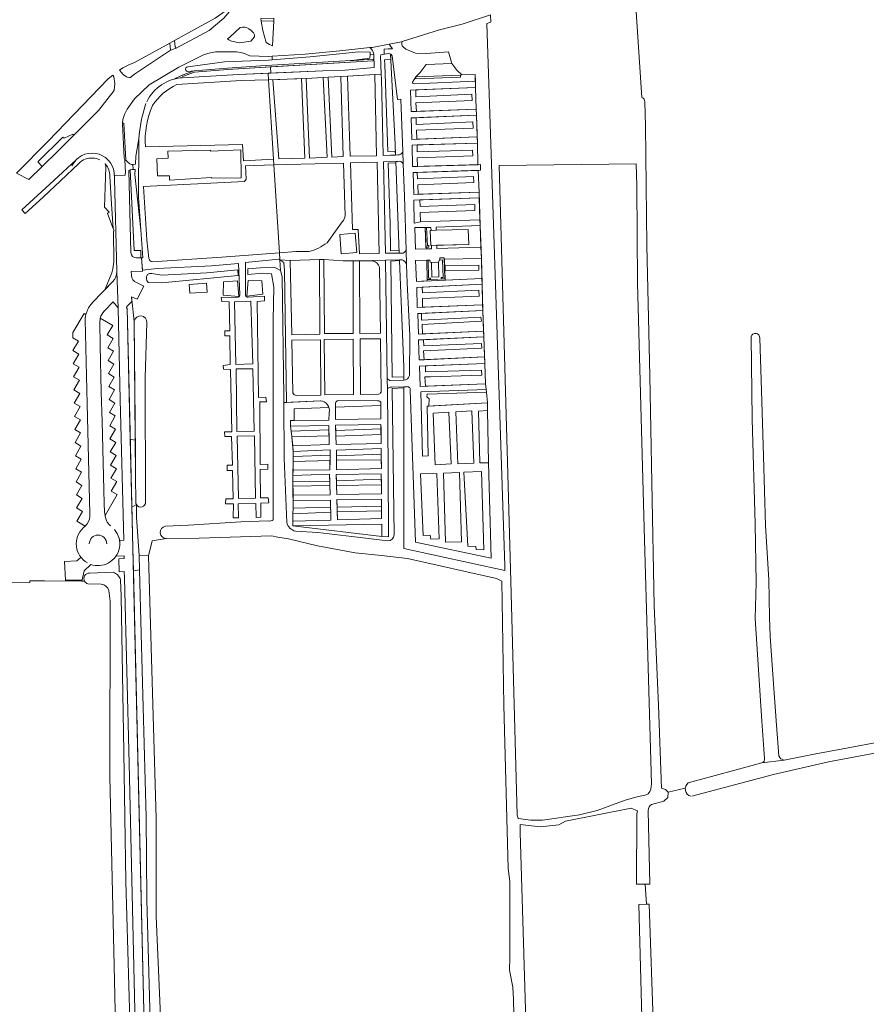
# Model space of a CAD drawing. Header units: metres. Extents: x 209813 to 223847, y 571801 to 587119.
# Tile 413 of 656: x 222151 to 222444, y 577250 to 577590. Entities that reach past the tile are written whole.
import ezdxf

# ---------------------------------------------------------------- set-up
doc = ezdxf.new("R2010")
doc.units = ezdxf.units.M
for name, color, linetype, lineweight in [('B-RO-GR-BEPLANTING_CULTUUR_BOSPLANTSOEN-GV', 8, 'Continuous', 0), ('B-RO-GR-BEPLANTING_CULTUUR_HEESTERS-GV', 8, 'Continuous', 0), ('B-RO-GR-GRAS-GV', 8, 'Continuous', 0), ('B-RO-GR-GROENVOORZIENING-GV', 8, 'Continuous', 0), ('B-RO-GR-HAAG-GV', 8, 'Continuous', 0), ('B-RO-OG-TERREIN_CULTUURSCHEIDING-GV', 8, 'Continuous', 0), ('B-RO-OG-WATER_GREPPEL-GV', 8, 'Continuous', 0), ('B-RO-OG-WEG-GV', 8, 'Continuous', 0), ('B-RO-VH-VERHARDING_GRASBETONSTEEN-GV', 8, 'Continuous', 0), ('B-RO-VH-VERHARDING_HALFVERHARDING-GV', 8, 'Continuous', 0), ('B-RO-VH-VERHARDING_STRAATBAKSTEEN-GV', 8, 'Continuous', 0), ('B-RO-VH-VERHARDING_TEGEL-GV', 8, 'Continuous', 0)]:
    doc.layers.add(name, color=color, linetype=linetype, lineweight=lineweight)

msp = doc.modelspace()

# ---------------------------------------------------------------- linework, layer by layer
at = {"layer": 'B-RO-GR-BEPLANTING_CULTUUR_BOSPLANTSOEN-GV', "flags": 128}
for points in [[(222190.961, 577486.085), (222190.07, 577493.479), (222190.08, 577492.876), (222188.365, 577491.099), (222188.317, 577490.584), (222188.499, 577490.574), (222189.568, 577445.377), (222191.32, 577445.085)], [(222192.731, 577400.26), (222192.603, 577405.251), (222191.786, 577418.433), (222191.7, 577422.824), (222190.138, 577421.984), (222190.485, 577407.763), (222190.653, 577399.921)]]:
    msp.add_lwpolyline(points, close=True, dxfattribs=at)
at = {"layer": 'B-RO-GR-BEPLANTING_CULTUUR_HEESTERS-GV', "flags": 128}
for points in [[(222283.95, 577463.105), (222284.051, 577407.711), (222318.813, 577400.081), (222318.864, 577401.654), (222312.656, 577588.798), (222314.009, 577589.166), (222313.932, 577591.689), (222304.087, 577588.513), (222296.27, 577586.559), (222283.451, 577582.541)], [(222283.645, 577544.605), (222282.963, 577562.616), (222281.764, 577562.571), (222279.984, 577577.605), (222279.391, 577578.23), (222280.947, 577547.131), (222281.093, 577543.387), (222281.915, 577543.408)], [(222283.795, 577580.672), (222284.649, 577579.946), (222287.981, 577578.486), (222291.688, 577578.395), (222299.411, 577578.985), (222300.593, 577574.921), (222302.241, 577572.643), (222303.975, 577571.024), (222308.592, 577571.133), (222308.751, 577566.624), (222308.911, 577559.203), (222309.032, 577557.135), (222309.45, 577547.521), (222309.559, 577540.051), (222310.408, 577540.076), (222310.401, 577538.128), (222309.631, 577538.101), (222309.996, 577530.558), (222310.345, 577519.033), (222310.828, 577507.701), (222311.014, 577498.8), (222311.28, 577489.779), (222311.633, 577480.658), (222311.998, 577471.523), (222312.162, 577464.434), (222312.498, 577461.599)], [(222281.945, 577541.154), (222281.18, 577541.132), (222282.408, 577509.576), (222283.817, 577509.582)], [(222284.778, 577510.548), (222284.208, 577529.176), (222283.811, 577540.405)], [(222283.364, 577507.252), (222282.487, 577507.225), (222282.51, 577506.972), (222283.937, 577470.28), (222283.945, 577465.742)], [(222278.305, 577462.24), (222278.608, 577435.676), (222278.664, 577411.658), (222276.381, 577411.776)], [(222280.644, 577412.416), (222280.018, 577462.885), (222283.95, 577463.105), (222283.949, 577463.459), (222279.797, 577463.329)], [(222284.897, 577463.489), (222283.949, 577463.459)], [(222312.86, 577457.884), (222312.892, 577455.263), (222313.195, 577437.228), (222314.127, 577404.279), (222288.066, 577409.904), (222286.22, 577462.343)], [(222255.267, 577458.57), (222242.595, 577458.081), (222242.643, 577438.663), (222243.583, 577416.667)], [(222245.113, 577448.163), (222244.901, 577449.905), (222244.867, 577451.817), (222246.122, 577451.823), (222246.107, 577455.88), (222258.117, 577456.358)], [(222260.377, 577457.819), (222260.383, 577456.431), (222276.106, 577456.953), (222276.111, 577457.684)], [(222245.829, 577439.399), (222245.849, 577441.148), (222245.356, 577446.171)], [(222245.745, 577421.567), (222245.8, 577424.196), (222245.655, 577432.83), (222245.81, 577437.639)], [(222245.672, 577429.154), (222258.471, 577429.451), (222258.404, 577430.905), (222245.664, 577430.832)], [(222245.661, 577415.439), (222245.705, 577419.662)], [(222246.586, 577413.643), (222254.276, 577413.186), (222266.078, 577411.812), (222278.429, 577410.281)]]:
    msp.add_lwpolyline(points, dxfattribs=at)
at = {"layer": 'B-RO-GR-BEPLANTING_CULTUUR_HEESTERS-GV'}
for points in [[(222283.451, 577582.541, 0.3479096), (222283.795, 577580.672)], [(222281.915, 577543.408, 0.3564021), (222283.645, 577544.605)], [(222283.817, 577509.582, 0.1603484), (222284.778, 577510.548)], [(222284.89, 577505.575, 0.3018958), (222283.364, 577507.252)], [(222261.291, 577458.728, 0.2210613), (222260.377, 577457.819)], [(222243.583, 577416.667, 0.2765894), (222246.586, 577413.643)], [(222278.429, 577410.281, 0.3829943), (222280.644, 577412.416)]]:
    msp.add_lwpolyline(points, format="xyb", dxfattribs=at)
at = {"layer": 'B-RO-GR-BEPLANTING_CULTUUR_HEESTERS-GV', "flags": 128}
for points in [[(222288.108, 577565.829), (222286.261, 577565.758), (222286.471, 577558.378), (222288.311, 577558.446), (222288.159, 577561.422), (222307.545, 577562.174), (222307.47, 577564.407), (222288.184, 577563.504)], [(222288.513, 577548.857), (222288.376, 577552.011), (222307.887, 577552.679), (222307.757, 577554.783), (222288.209, 577553.952), (222288.225, 577556.243), (222286.559, 577556.172), (222286.707, 577548.786)], [(222288.558, 577546.854), (222286.877, 577546.8), (222287.035, 577539.393), (222288.692, 577539.441), (222288.584, 577542.37), (222307.808, 577543.079), (222307.655, 577545.115), (222288.542, 577544.457)], [(222288.584, 577537.355), (222287.166, 577537.305), (222287.4, 577529.827), (222288.99, 577529.878), (222288.814, 577533.125), (222308.164, 577533.869), (222308.011, 577535.955), (222288.701, 577535.21)], [(222289.482, 577527.884), (222287.489, 577527.818), (222287.569, 577519.859), (222289.733, 577520.35), (222289.666, 577523.608), (222308.493, 577524.208), (222308.493, 577526.347), (222289.611, 577525.678)], [(222291.335, 577518.409), (222287.787, 577518.357), (222288.03, 577510.876), (222291.66, 577510.98)], [(222291.907, 577507.095), (222288.048, 577507.025), (222288.363, 577499.79), (222292.085, 577499.964)], [(222298.285, 577503.448), (222309.843, 577503.641), (222309.843, 577505.422), (222298.224, 577505.131)], [(222290.357, 577497.814), (222288.465, 577497.724), (222288.617, 577490.831), (222290.441, 577490.906), (222290.441, 577493.893), (222310.037, 577494.665), (222309.894, 577496.721), (222290.4, 577495.813)], [(222290.491, 577481.698), (222290.343, 577484.96), (222310.81, 577486.034), (222310.555, 577487.459), (222290.135, 577486.452), (222290.083, 577488.769), (222288.782, 577488.707), (222289.015, 577481.632)], [(222290.795, 577479.699), (222289.083, 577479.62), (222289.296, 577472.709), (222291.002, 577472.791), (222290.834, 577475.863), (222310.912, 577476.773), (222310.822, 577478.373), (222290.871, 577477.618)], [(222291.499, 577463.675), (222291.287, 577466.897), (222293.254, 577466.901), (222310.962, 577467.46), (222310.822, 577469.219), (222291.513, 577468.596), (222291.513, 577470.621), (222289.441, 577470.53), (222289.587, 577463.605)], [(222312.498, 577461.599), (222292.037, 577460.933), (222291.919, 577459.988), (222292.687, 577459.279), (222292.626, 577456.814), (222312.86, 577457.884)], [(222245.356, 577446.171), (222258.205, 577446.547), (222258.166, 577448.545), (222245.113, 577448.163)], [(222260.545, 577446.418), (222276.118, 577447.003), (222276.114, 577448.923), (222260.499, 577448.335)], [(222245.81, 577437.639), (222258.524, 577438.065), (222258.566, 577439.826), (222245.829, 577439.399)], [(222276.218, 577438.251), (222276.197, 577440.211), (222260.716, 577439.622), (222260.724, 577438.105)], [(222260.752, 577430.991), (222260.799, 577429.393), (222276.236, 577429.61), (222276.224, 577431.641)], [(222258.729, 577421.924), (222245.745, 577421.567), (222245.705, 577419.662), (222258.757, 577420.162)], [(222261.041, 577420.283), (222276.303, 577420.651), (222276.3, 577422.319), (222260.998, 577421.88)], [(222245.661, 577415.439), (222276.381, 577411.776), (222276.378, 577416.118)]]:
    msp.add_lwpolyline(points, close=True, dxfattribs=at)
at = {"layer": 'B-RO-GR-GRAS-GV', "flags": 128}
for points in [[(222374.62, 577621.875), (222364.968, 577622.025), (222364.675, 577618.416), (222365.652, 577614.507), (222362.767, 577613.786), (222366.187, 577563.215)], [(222367.204, 577561.793), (222367.45, 577553.545), (222367.841, 577512.231), (222368.838, 577467.254), (222369.625, 577430.426), (222370.366, 577387.951), (222371.848, 577353.461), (222372.952, 577325.009), (222374.275, 577324.555), (222375.209, 577323.591)], [(222369.433, 577326.45), (222366.885, 577414.746), (222365.676, 577461.156), (222364.636, 577499.212), (222364.362, 577532.715), (222364.203, 577540.395), (222316.881, 577539.81), (222320.894, 577396.44)], [(222227.446, 577495.321), (222226.989, 577506.003), (222217.645, 577505.221), (222198.864, 577504.228), (222193.784, 577503.706), (222193.818, 577503.321), (222189.835, 577503.188), (222189.974, 577501.828)], [(222238.944, 577417.595), (222238.943, 577486.39), (222239.116, 577497.86), (222238.371, 577502.373), (222235.338, 577502.663), (222230.151, 577502.169), (222230.116, 577504.083), (222234.579, 577504.519), (222239.462, 577504.581), (222241.399, 577503.575), (222241.178, 577507.267), (222240.813, 577507.525), (222229.375, 577506.287), (222229.314, 577495.006)], [(222191.72, 577499.377), (222194.237, 577498.121), (222191.912, 577493.623), (222190.053, 577494.51), (222190.07, 577493.479), (222190.961, 577486.085)], [(222230.3, 577494.35), (222235.869, 577494.665), (222235.906, 577493.077), (222233.358, 577492.917), (222233.81, 577459.794), (222236.367, 577459.842), (222236.596, 577458.222), (222234.24, 577458.253), (222234.357, 577436.64), (222237.001, 577436.706), (222237.077, 577434.982), (222234.387, 577434.894), (222234.54, 577425.106), (222237.205, 577425.157), (222237.369, 577423.414), (222234.663, 577423.31), (222234.67, 577418.485), (222232.99, 577418.376), (222232.867, 577423.224), (222226.867, 577423.129), (222226.973, 577418.235), (222225.1, 577418.225), (222225.164, 577423.024), (222222.485, 577423.068), (222222.548, 577424.757), (222225.09, 577424.845), (222224.846, 577434.581), (222223.049, 577434.615), (222223.018, 577436.421), (222224.863, 577436.428), (222224.572, 577446.253), (222222.201, 577446.259), (222222.148, 577447.938), (222224.596, 577447.922), (222224.23, 577469.421), (222221.774, 577469.53), (222221.667, 577470.799), (222224.109, 577471.136), (222223.991, 577481.002), (222222.177, 577481.054), (222222.189, 577482.79), (222223.897, 577482.758), (222223.734, 577492.746), (222221.13, 577492.913), (222220.982, 577494.287), (222226.809, 577494.327)], [(222195.276, 577485.576), (222194.765, 577466.495), (222194.863, 577423.713)], [(222191.7, 577422.824), (222191.786, 577418.433), (222192.603, 577405.251), (222195.839, 577405.137), (222197.167, 577410.343), (222202.071, 577411.101)], [(222201.72, 577415.328), (222209.652, 577415.751), (222227.788, 577416.921), (222237.123, 577417.165)], [(222323.016, 577199.346), (222321.843, 577252.147), (222321.662, 577256.354), (222320.504, 577262.283), (222320.569, 577266.567), (222320.584, 577292.766), (222320.057, 577297.33), (222318.492, 577353.629), (222317.808, 577396.354), (222316.005, 577397.33), (222285.3, 577404.167), (222276.313, 577405.306), (222267.15, 577406.141), (222254.159, 577408.564), (222244.169, 577411.056), (222240.521, 577411.625), (222238.304, 577412.01), (222213.356, 577411.235), (222202.071, 577411.101)], [(222195.839, 577405.137), (222198.518, 577314.505), (222198.567, 577280.779), (222201.253, 577217.163), (222202.882, 577161.114), (222205.461, 577048.308), (222205.708, 577022.498), (222203.618, 577022.314), (222203.737, 577016.694), (222206.748, 577017.417)], [(222173.816, 577396.356), (222159.977, 577396.474), (222154.916, 577396.519), (222154.905, 577395.933), (222140.588, 577395.758), (222093.955, 577396.092), (222028.852, 577396.317), (222029.262, 577365.733), (222030.401, 577320.602), (222030.949, 577271.972), (222031.568, 577257.704), (222027.81, 577257.335), (221948.256, 577252.394), (221939.494, 577251.722), (221939.958, 577237.627)], [(222179.53, 577395.362), (222174.98, 577395.458)], [(222320.894, 577396.44), (222323.154, 577315.671), (222323.435, 577314.5), (222327.793, 577314.001), (222331.861, 577313.939), (222344.607, 577315.754), (222350.761, 577317.343), (222360.414, 577320.858), (222364.01, 577321.889), (222367.601, 577322.648), (222368.349, 577323.043)], [(222188.013, 577013.938), (222188.885, 577025.357), (222189.066, 577050.245), (222187.492, 577094.916), (222187.085, 577125.23), (222186.029, 577175.787), (222184.932, 577222.406), (222183.905, 577268.842), (222182.537, 577329.059), (222182.618, 577389.469), (222182.187, 577393.185)], [(222415.236, 577334.693), (222425.589, 577336.692), (222449.07, 577341.115), (222457.244, 577342.269)], [(222456.761, 577338.943), (222450.842, 577337.9), (222430.505, 577334.047), (222411.548, 577329.746), (222383.372, 577322.229)], [(222382.152, 577326.813), (222407.589, 577333.684)], [(222375.209, 577323.591), (222375.128, 577321.803), (222373.672, 577320.55), (222369.511, 577319.353)], [(222375.209, 577323.591), (222381.111, 577325.026)], [(222367.271, 577291.866), (222364.269, 577291.836), (222364.413, 577316.172), (222364.602, 577317.222), (222362.459, 577318.095), (222339.837, 577313.65), (222337.456, 577312.3), (222331.027, 577311.665), (222324.2, 577312.459), (222324.121, 577309.76), (222327.455, 577199.217), (222330.418, 577060.575), (222329.042, 577059.623), (222327.572, 577059.775), (222327.944, 577055.212), (222329.972, 577055.672), (222331.463, 577055.649), (222355.329, 577061.266), (222373.98, 577066.92)], [(222368.318, 577317.324), (222368.877, 577291.882), (222367.271, 577291.866), (222367.721, 577284.986), (222368.634, 577285.044), (222370.202, 577241.573), (222371.484, 577188.126), (222371.707, 577181.315), (222374.713, 577072.757), (222373.256, 577071.241), (222373.98, 577066.92), (222384.5, 577068.831), (222411.5, 577076.066), (222424.866, 577079.701)], [(222373.256, 577071.241), (222371.482, 577071.423), (222370.767, 577072.931), (222365.052, 577284.929), (222367.721, 577284.986)]]:
    msp.add_lwpolyline(points, dxfattribs=at)
at = {"layer": 'B-RO-GR-GRAS-GV'}
for points in [[(222366.187, 577563.215, -0.2636478), (222367.204, 577561.793)], [(222189.974, 577501.828, 0.2701373), (222191.72, 577499.377)], [(222202.071, 577411.101, -0.9290455), (222201.72, 577415.328)], [(222237.123, 577417.165, 0.2085868), (222238.944, 577417.595)], [(222174.98, 577395.458, -0.2016436), (222173.816, 577396.356)], [(222182.187, 577393.185, 0.3148708), (222179.53, 577395.362)], [(222407.589, 577333.684, 0.338266), (222408.484, 577335.218)], [(222368.349, 577323.043, 0.1808897), (222369.433, 577326.45)], [(222369.511, 577319.353, 0.2937986), (222368.318, 577317.324)]]:
    msp.add_lwpolyline(points, format="xyb", dxfattribs=at)
at = {"layer": 'B-RO-GR-GRAS-GV', "flags": 128}
for points in [[(222195.165, 577501.364), (222195.519, 577502.157), (222196.235, 577502.47), (222197.068, 577502.481), (222200.451, 577501.996), (222216.056, 577502.737), (222226.702, 577503.75), (222226.769, 577501.846), (222200.438, 577499.338), (222195.774, 577499.409), (222195.335, 577500.072), (222195.188, 577500.664)], [(222235.044, 577499.938), (222235.31, 577495.393), (222229.847, 577494.676), (222230.282, 577500.127)], [(222215.938, 577499.133), (222216.151, 577496.141), (222210.142, 577495.744), (222209.928, 577498.736)]]:
    msp.add_lwpolyline(points, close=True, dxfattribs=at)
at = {"layer": 'B-RO-GR-GRAS-GV'}
msp.add_arc((222383.634, 577324.753), 2.538, 125.7315, 257.83101, dxfattribs=at)
at = {"layer": 'B-RO-GR-GROENVOORZIENING-GV', "flags": 128}
for points in [[(222238.004, 577573.829), (222273.388, 577575.9), (222273.38, 577576.4), (222234.478, 577574.124), (222223.088, 577573.382), (222211.641, 577572.453), (222207.44, 577570.971), (222207.606, 577570.499), (222211.746, 577571.96)], [(222207.44, 577570.971), (222204.639, 577569.566)], [(222207.643, 577570.056), (222226.983, 577571.164), (222238.071, 577571.644), (222238.004, 577573.829), (222223.124, 577572.883), (222211.746, 577571.96)], [(222181.034, 577540.26), (222181.111, 577539.169), (222180.725, 577525.417), (222182.3, 577523.73), (222181.74, 577523.2), (222183.688, 577518.02), (222183.148, 577526.455), (222182.56, 577536.123)], [(222292.108, 577512.14), (222291.827, 577518.416), (222291.335, 577518.409), (222291.631, 577511.635), (222292.638, 577511.635), (222292.638, 577512.14)]]:
    msp.add_lwpolyline(points, dxfattribs=at)
for points in [[(222303.507, 577570.96), (222288.101, 577570.378), (222288.101, 577569.627), (222303.535, 577570.211)], [(222292.407, 577507.104), (222291.907, 577507.095), (222292.073, 577500.433), (222293.223, 577500.433), (222293.223, 577500.945), (222292.564, 577500.945)], [(222296.427, 577507.492), (222296.437, 577507.161), (222297.384, 577507.19), (222297.565, 577501.188), (222296.907, 577501.188), (222296.907, 577500.741), (222298.186, 577500.794), (222297.959, 577507.958), (222296.414, 577507.911)], [(222292.626, 577456.814), (222292.687, 577459.279), (222291.919, 577459.988), (222292.037, 577460.933), (222312.498, 577461.599), (222312.406, 577462.542), (222289.827, 577461.757), (222290.401, 577439.495), (222292.416, 577439.628), (222292.048, 577456.783)]]:
    msp.add_lwpolyline(points, close=True, dxfattribs=at)
at = {"layer": 'B-RO-GR-GROENVOORZIENING-GV'}
msp.add_lwpolyline([(222182.56, 577536.123, 0.1778686), (222181.034, 577540.26)], format="xyb", dxfattribs=at)
at = {"layer": 'B-RO-GR-HAAG-GV', "flags": 128}
for points in [[(222207.44, 577570.971), (222207.606, 577570.499), (222211.746, 577571.96), (222223.124, 577572.883), (222234.508, 577573.625), (222273.388, 577575.9), (222273.38, 577576.4), (222234.478, 577574.124), (222223.088, 577573.382), (222211.641, 577572.453)], [(222288.101, 577570.378), (222288.101, 577569.627), (222303.535, 577570.211), (222303.507, 577570.96)], [(222291.907, 577507.095), (222292.073, 577500.433), (222293.223, 577500.433), (222293.223, 577500.945), (222292.564, 577500.945), (222292.407, 577507.104)], [(222297.565, 577501.188), (222296.907, 577501.188), (222296.907, 577500.741), (222298.186, 577500.794), (222297.959, 577507.958), (222296.414, 577507.911), (222296.437, 577507.161), (222297.384, 577507.19)], [(222312.406, 577462.542), (222289.827, 577461.757), (222290.401, 577439.495), (222292.416, 577439.628), (222292.048, 577456.783), (222292.626, 577456.814), (222292.687, 577459.279), (222291.919, 577459.988), (222292.037, 577460.933), (222312.498, 577461.599)]]:
    msp.add_lwpolyline(points, close=True, dxfattribs=at)
at = {"layer": 'B-RO-OG-TERREIN_CULTUURSCHEIDING-GV', "flags": 128}
for points in [[(222272.278, 577580.423), (222261.871, 577579.327), (222249.949, 577578.155), (222238.556, 577577.454), (222238.499, 577576.204), (222251.678, 577577.296), (222268.465, 577579.023), (222272.34, 577578.856), (222272.328, 577578.042), (222273.598, 577578.153)], [(222275.964, 577577.504), (222276.215, 577571.225)], [(222276.215, 577571.225), (222276.277, 577569.657), (222276.833, 577543.279), (222281.093, 577543.387), (222281.043, 577544.671), (222278.513, 577544.59), (222277.483, 577574.602), (222277.295, 577576.261), (222279.48, 577576.451), (222279.391, 577578.23), (222278.773, 577578.459), (222276.461, 577578.106)], [(222238.987, 577541.919), (222237.257, 577569.283), (222227.882, 577569.091), (222205.673, 577567.702)], [(222194.788, 577546.265), (222228.349, 577547.065), (222228.634, 577541.384), (222238.987, 577541.919)], [(222239.109, 577539.985), (222229.345, 577539.657), (222229.549, 577535.108), (222229.013, 577534.27), (222194.199, 577532.564), (222195.336, 577514.151), (222196.045, 577507.711)], [(222263.788, 577522.55), (222263.12, 577540.625), (222243.589, 577540.135), (222239.109, 577539.985), (222241.027, 577509.647)], [(222257.484, 577513.11), (222262.76, 577520.307)], [(222291.631, 577511.635), (222291.66, 577510.98), (222293.563, 577511.034), (222293.529, 577512.197), (222293.323, 577512.19), (222293.119, 577517.322), (222293.39, 577517.324), (222293.366, 577518.439), (222291.827, 577518.416), (222292.108, 577512.14), (222292.638, 577512.14), (222292.638, 577511.635)], [(222197.155, 577506.498), (222221.205, 577508.158), (222241.027, 577509.647)], [(222273.352, 577506.903), (222268.678, 577506.837), (222268.859, 577481.836), (222275.965, 577481.954), (222275.648, 577504.682)], [(222283.943, 577466.827), (222279.969, 577466.787), (222279.474, 577506.758), (222282.51, 577506.972), (222282.487, 577507.225), (222277.718, 577507.076), (222278.271, 577466.289)], [(222298.186, 577500.794), (222296.907, 577500.741), (222296.907, 577501.188), (222297.565, 577501.188), (222297.384, 577507.19), (222296.437, 577507.161), (222296.427, 577507.492), (222295.941, 577506.486), (222296.042, 577501.335), (222293.704, 577501.226), (222293.486, 577506.336), (222293.069, 577506.439), (222292.984, 577507.115), (222292.407, 577507.104), (222292.564, 577500.945), (222293.223, 577500.945), (222293.223, 577500.433), (222292.073, 577500.433)], [(222293.223, 577500.433), (222298.204, 577500.249)], [(222246.995, 577460.46), (222255.398, 577460.583), (222255.185, 577479.694), (222245.355, 577479.547), (222245.706, 577461.419)], [(222276.115, 577461.591), (222275.898, 577480.026), (222268.921, 577480.009), (222269.001, 577460.814), (222275.25, 577460.939)], [(222279.458, 577465.476), (222283.945, 577465.742), (222283.943, 577466.827)], [(222258.117, 577456.358), (222246.107, 577455.88), (222246.122, 577451.823), (222258.138, 577451.881), (222258.183, 577454.505)]]:
    msp.add_lwpolyline(points, dxfattribs=at)
at = {"layer": 'B-RO-OG-TERREIN_CULTUURSCHEIDING-GV'}
for points in [[(222273.598, 577578.153, 0.2006584), (222272.278, 577580.423)], [(222197.289, 577560.441, 0.1237812), (222194.788, 577546.265)], [(222262.76, 577520.307, 0.1623119), (222263.788, 577522.55)], [(222251.323, 577510.076, 0.092147), (222257.484, 577513.11)], [(222275.648, 577504.682, 0.2410853), (222273.352, 577506.903)], [(222275.25, 577460.939, 0.3421342), (222276.115, 577461.591)]]:
    msp.add_lwpolyline(points, format="xyb", dxfattribs=at)
at = {"layer": 'B-RO-OG-TERREIN_CULTUURSCHEIDING-GV', "flags": 128}
for points in [[(222273.992, 577571.147), (222264.584, 577570.541), (222265.433, 577542.993), (222274.57, 577543.133)], [(222308.738, 577568.825), (222308.592, 577571.133), (222303.975, 577571.024), (222303.507, 577570.96), (222303.535, 577570.211), (222288.101, 577569.627), (222288.101, 577570.378), (222286.933, 577568.477), (222286.928, 577568.201), (222287.652, 577567.958)], [(222238.838, 577569.342), (222240.816, 577542.056), (222249.817, 577542.345), (222248.628, 577569.769)], [(222256.167, 577570.123), (222250.313, 577569.824), (222251.391, 577542.348), (222257.492, 577542.621)], [(222262.264, 577570.46), (222257.911, 577570.283), (222259.156, 577542.643), (222263.108, 577542.833)], [(222308.751, 577566.624), (222288.108, 577565.829), (222288.184, 577563.504), (222307.47, 577564.407), (222307.545, 577562.174), (222288.159, 577561.422), (222288.311, 577558.446), (222308.911, 577559.203)], [(222288.225, 577556.243), (222288.209, 577553.952), (222307.757, 577554.783), (222307.887, 577552.679), (222288.376, 577552.011), (222288.513, 577548.857), (222309.36, 577549.682), (222309.032, 577557.135)], [(222288.558, 577546.854), (222288.542, 577544.457), (222307.655, 577545.115), (222307.808, 577543.079), (222288.584, 577542.37), (222288.692, 577539.441), (222309.559, 577540.051), (222309.45, 577547.521)], [(222281.198, 577540.66), (222281.18, 577541.132), (222276.935, 577541.007), (222277.671, 577509.554), (222282.408, 577509.576), (222282.374, 577510.44), (222279.43, 577510.294), (222279.313, 577519.682), (222278.643, 577540.597)], [(222288.584, 577537.355), (222288.701, 577535.21), (222308.011, 577535.955), (222308.164, 577533.869), (222288.814, 577533.125), (222288.99, 577529.878), (222309.996, 577530.558), (222309.631, 577538.101)], [(222289.482, 577527.884), (222289.611, 577525.678), (222308.493, 577526.347), (222308.493, 577524.208), (222289.666, 577523.608), (222289.733, 577520.35), (222310.198, 577521.009), (222310.03, 577528.57)], [(222310.345, 577519.033), (222295.115, 577518.485), (222295.189, 577517.475), (222306.177, 577517.702), (222306.373, 577512.506), (222295.352, 577512.257), (222295.41, 577511.12), (222310.595, 577511.612)], [(222242.595, 577458.081), (222243.465, 577458.08), (222242.812, 577503.468), (222242.551, 577506.295), (222241.178, 577507.267), (222241.399, 577503.575), (222241.963, 577501.37), (222242.59, 577460.245)], [(222254.856, 577507.396), (222244.767, 577507.064), (222245.355, 577481.419), (222254.951, 577481.63)], [(222256.411, 577507.383), (222256.661, 577481.806), (222266.481, 577481.794), (222266.458, 577506.894), (222263.094, 577506.862)], [(222310.941, 577500.844), (222310.828, 577507.701), (222297.972, 577507.431), (222298.204, 577500.249)], [(222309.843, 577505.422), (222309.843, 577503.641), (222298.285, 577503.448), (222298.224, 577505.131)], [(222221.754, 577499.668), (222221.593, 577495.073), (222227.044, 577494.636), (222226.639, 577500.04)], [(222311.158, 577491.76), (222311.014, 577498.8), (222290.357, 577497.814), (222290.4, 577495.813), (222309.894, 577496.721), (222310.037, 577494.665), (222290.441, 577493.893), (222290.441, 577490.906)], [(222290.083, 577488.769), (222290.135, 577486.452), (222310.555, 577487.459), (222310.81, 577486.034), (222290.343, 577484.96), (222290.491, 577481.698), (222311.521, 577482.642), (222311.28, 577489.779)], [(222256.768, 577460.663), (222266.608, 577460.844), (222266.524, 577479.925), (222256.546, 577479.755)], [(222311.633, 577480.658), (222290.795, 577479.699), (222290.871, 577477.618), (222310.822, 577478.373), (222310.912, 577476.773), (222290.834, 577475.863), (222291.002, 577472.791), (222311.811, 577473.787)], [(222291.513, 577470.621), (222291.513, 577468.596), (222310.822, 577469.219), (222310.962, 577467.46), (222293.254, 577466.901), (222291.287, 577466.897), (222291.499, 577463.675), (222312.162, 577464.434), (222311.998, 577471.523)], [(222260.383, 577456.431), (222260.4, 577452.118), (222276.072, 577452.425), (222276.106, 577456.953)], [(222313.195, 577437.228), (222312.892, 577455.263), (222309.725, 577455.08), (222310.22, 577437.171)], [(222300.282, 577436.89), (222299.568, 577454.721), (222294.132, 577454.362), (222294.847, 577436.531)], [(222258.166, 577448.545), (222258.135, 577450.144), (222244.901, 577449.905), (222245.113, 577448.163)], [(222276.114, 577448.923), (222276.11, 577450.423), (222260.455, 577450.172), (222260.499, 577448.335)], [(222191.7, 577422.824), (222191.605, 577423.024), (222191.538, 577423.237), (222191.425, 577433.082), (222191.32, 577445.085), (222189.568, 577445.377), (222190.138, 577421.984)], [(222226.931, 577424.916), (222232.779, 577425.073), (222232.43, 577446.563), (222226.446, 577446.441)], [(222245.356, 577446.171), (222245.731, 577443.098), (222258.265, 577443.493), (222258.205, 577446.547)], [(222276.118, 577447.003), (222260.545, 577446.418), (222260.615, 577443.507), (222276.126, 577443.881)], [(222245.829, 577439.399), (222258.566, 577439.826), (222258.609, 577441.652), (222245.849, 577441.148)], [(222260.716, 577439.622), (222276.197, 577440.211), (222276.177, 577442.135), (222260.707, 577441.594)], [(222258.524, 577438.065), (222245.81, 577437.639), (222245.777, 577434.712), (222258.448, 577434.83)], [(222260.724, 577438.105), (222260.739, 577434.846), (222276.25, 577435.209), (222276.218, 577438.251)], [(222245.655, 577432.83), (222245.664, 577430.832), (222258.404, 577430.905), (222258.294, 577433.284)], [(222276.224, 577431.641), (222276.213, 577433.451), (222260.688, 577433.193), (222260.752, 577430.991)], [(222289.776, 577433.388), (222290.697, 577412.146), (222293.031, 577412.212), (222293.259, 577410.916), (222296.143, 577410.987), (222295.427, 577433.553)], [(222304.745, 577433.981), (222306.123, 577408.467), (222308.829, 577408.371), (222308.928, 577407.274), (222311.565, 577407.249), (222310.82, 577434.221)], [(222245.687, 577426.08), (222258.622, 577426.199), (222258.471, 577429.451), (222245.672, 577429.154)], [(222260.799, 577429.393), (222260.889, 577426.317), (222276.255, 577426.566), (222276.236, 577429.61)], [(222260.998, 577421.88), (222276.3, 577422.319), (222276.295, 577424.714), (222260.927, 577424.519)], [(222245.745, 577421.567), (222258.729, 577421.924), (222258.689, 577424.374), (222245.8, 577424.196)], [(222245.705, 577419.662), (222245.651, 577417.097), (222258.801, 577417.435), (222258.757, 577420.162)], [(222261.041, 577420.283), (222261.115, 577417.551), (222276.308, 577418.023), (222276.303, 577420.651)]]:
    msp.add_lwpolyline(points, close=True, dxfattribs=at)
at = {"layer": 'B-RO-OG-WATER_GREPPEL-GV', "flags": 128}
msp.add_lwpolyline([(222196.235, 577502.47), (222195.519, 577502.157), (222195.165, 577501.364), (222195.188, 577500.664), (222195.335, 577500.072), (222195.774, 577499.409), (222200.438, 577499.338), (222226.769, 577501.846), (222226.702, 577503.75), (222216.056, 577502.737), (222200.451, 577501.996), (222197.068, 577502.481)], close=True, dxfattribs=at)
at = {"layer": 'B-RO-OG-WATER_GREPPEL-GV'}
for points in [[(222195.276, 577485.576, 0.9707689), (222190.961, 577486.085)], [(222406.842, 577480.253, 0.933346), (222403.841, 577480.67)], [(222191.7, 577422.824, 0.7924684), (222194.863, 577423.713)], [(222415.236, 577334.693, -0.2451003), (222413.397, 577336.113)]]:
    msp.add_lwpolyline(points, format="xyb", dxfattribs=at)
at = {"layer": 'B-RO-OG-WATER_GREPPEL-GV', "flags": 128}
for points in [[(222190.961, 577486.085), (222191.365, 577439.956)], [(222403.841, 577480.67), (222404.266, 577452.228), (222405.258, 577416.206), (222405.571, 577395.985), (222405.253, 577383.519), (222407.583, 577348.126), (222408.484, 577335.218)], [(222413.397, 577336.113), (222412.606, 577346.683), (222411.252, 577365.798), (222410.467, 577377.481), (222410.21, 577383.987), (222410.001, 577396.862), (222408.858, 577415.61), (222408.088, 577439.57), (222407.412, 577462.112), (222406.842, 577480.253)], [(222191.365, 577439.956), (222191.425, 577433.082), (222191.538, 577423.237), (222191.605, 577423.024), (222191.7, 577422.824)], [(222407.589, 577333.684), (222415.236, 577334.693)]]:
    msp.add_lwpolyline(points, dxfattribs=at)
at = {"layer": 'B-RO-OG-WEG-GV', "flags": 128}
for points in [[(222228.455, 577603.859), (222228.05, 577600.494), (222223.114, 577593.64), (222218.843, 577590.545), (222204.856, 577582.892), (222205.027, 577580.658), (222205.429, 577580.299), (222216.83, 577586.392), (222221.856, 577590.574), (222226.494, 577596.01), (222229.101, 577601.611), (222231.042, 577608.037), (222231.967, 577613.583), (222232.222, 577630.502), (222231.934, 577640.503), (222229.369, 577641.24), (222229.424, 577639.61), (222230.32, 577639.291), (222230.657, 577634.621), (222230.533, 577626.432), (222230.163, 577614.451), (222229.05, 577605.436)], [(222223.152, 577583.496), (222223.579, 577583.079), (222224.498, 577582.69), (222227.278, 577582.063), (222231.187, 577582.65), (222232.499, 577584.176), (222232.49, 577584.9), (222232.091, 577585.49), (222231.259, 577586.382), (222230.555, 577586.88), (222229.745, 577587.36), (222229.116, 577587.481), (222228.362, 577587.494), (222227.461, 577587.333), (222223.954, 577584.034)], [(222234.793, 577589.57), (222235.358, 577586.335), (222236.464, 577582.259), (222237.636, 577581.477), (222238.717, 577580.997), (222239.109, 577589.672)], [(222189.42, 577569.986), (222191.055, 577571.295), (222203.41, 577579.516), (222203.279, 577582.03), (222191.086, 577575.358), (222189.078, 577574.548), (222186.986, 577573.477), (222185.858, 577572.617), (222187.142, 577571.126), (222188.303, 577570.413)], [(222238.071, 577571.644), (222256.095, 577572.424), (222263.717, 577572.674), (222273.775, 577573.583), (222273.598, 577578.153), (222272.328, 577578.042), (222272.31, 577576.822), (222265.173, 577575.92), (222273.38, 577576.4), (222273.388, 577575.9), (222238.004, 577573.829)], [(222159.171, 577539.379), (222157.662, 577541.05), (222166.313, 577549.565), (222166.734, 577549.179), (222169.719, 577550.607), (222170.065, 577550.193), (222178.58, 577558.764), (222183.972, 577565.625), (222184.225, 577568.035), (222183.854, 577570.4), (222183.618, 577570.911), (222181.934, 577569.627), (222161.286, 577548.16), (222150.342, 577537.152), (222154.593, 577534.897)]]:
    msp.add_lwpolyline(points, close=True, dxfattribs=at)
for points in [[(222209.504, 577573.809), (222222.117, 577575.518), (222237.286, 577576.103), (222238.499, 577576.204), (222238.556, 577577.454), (222237.245, 577577.373), (222230.796, 577577.568), (222228.646, 577578.545), (222226.345, 577578.953), (222218.972, 577578.956), (222217.286, 577578.693), (222215.132, 577578.119), (222206.386, 577573.667), (222196.11, 577567.587), (222191.037, 577562.738), (222188.541, 577559.249), (222187.592, 577557.312), (222187.026, 577555.638), (222186.893, 577554.369), (222187.377, 577554.371), (222188.076, 577541.664), (222188.356, 577541.264), (222188.719, 577540.914), (222189.472, 577540.295), (222189.976, 577540.155), (222190.41, 577540.14), (222191.332, 577540.216), (222191.505, 577543.045), (222192.506, 577548.956)], [(222204.639, 577569.566), (222207.44, 577570.971), (222211.641, 577572.453), (222209.436, 577572.218)], [(222190.871, 577510.42), (222189.523, 577538.247), (222189.104, 577538.037), (222189.775, 577509.742)], [(222190.871, 577510.42), (222193.219, 577510.422), (222193.241, 577507.912), (222193.862, 577507.896), (222193.205, 577517.581), (222191.116, 577536.694), (222191.222, 577538.419), (222190.072, 577538.369), (222189.523, 577538.247)], [(222191.749, 577507.872), (222193.241, 577507.912)], [(222185.422, 577490.581), (222185.285, 577490.813), (222183.645, 577492.697), (222180.577, 577489.52)], [(222185.542, 577411.82), (222185.765, 577411.099), (222185.905, 577410.47), (222187.317, 577410.529), (222186.137, 577459.099), (222185.422, 577490.581)], [(222179.222, 577487.111), (222183.529, 577484.619), (222181.609, 577481.34), (222183.682, 577480.16), (222181.795, 577476.925), (222183.83, 577475.717), (222181.917, 577472.481), (222183.934, 577471.267), (222182.029, 577467.993), (222184.054, 577466.802), (222182.152, 577463.568), (222184.197, 577462.389), (222182.243, 577459.03), (222184.283, 577457.832), (222182.359, 577454.549), (222184.406, 577453.39), (222182.479, 577450.017), (222184.505, 577448.822), (222182.561, 577445.502), (222184.597, 577444.287), (222182.669, 577440.979), (222184.705, 577439.774), (222182.766, 577436.457), (222184.846, 577435.203), (222182.869, 577431.931), (222184.894, 577430.761), (222182.998, 577427.442), (222185.064, 577426.26), (222180.869, 577418.996), (222180.984, 577418.412)], [(222197.391, 576988.839), (222197.082, 577000.76), (222195.178, 577081.559), (222193.53, 577148.993), (222191.391, 577238.41), (222189.155, 577333.479), (222187.587, 577397.476), (222187.524, 577399.698), (222185.761, 577399.669), (222185.666, 577404.105), (222187.439, 577404.203), (222187.424, 577405.099), (222184.666, 577405.044)], [(222175.965, 577402.186), (222173.644, 577399.919), (222172.91, 577396.375), (222173.816, 577396.356)], [(222175.518, 577399.208), (222183.679, 577399.474)], [(222202.266, 577016.341), (222203.737, 577016.694), (222203.618, 577022.314), (222202.524, 577022.217), (222202.088, 577044.568), (222200.463, 577116.357), (222198.501, 577179.594), (222196.851, 577232.174), (222195.26, 577286.595), (222195.072, 577314.988), (222193.294, 577378.225), (222192.731, 577400.26), (222190.653, 577399.921), (222194.48, 577238.439), (222196.614, 577149.186), (222200.21, 577000.695), (222200.513, 576989.779)], [(222172.989, 577396.758), (222167.207, 577396.704), (222167.218, 577396.495), (222172.91, 577396.375)], [(222186.267, 577396.868), (222186.415, 577391.179), (222187.356, 577337.399), (222188.062, 577292.864), (222189.734, 577233.037), (222191.078, 577157.59), (222191.967, 577094.567), (222193.061, 577035.538), (222193.366, 577010.257)]]:
    msp.add_lwpolyline(points, dxfattribs=at)
at = {"layer": 'B-RO-OG-WEG-GV'}
for points in [[(222209.436, 577572.218, -1.0296231), (222209.504, 577573.809)], [(222181.954, 577402.63, -0.2087447), (222175.965, 577402.186)], [(222173.816, 577396.356, -0.5838082), (222175.518, 577399.208)], [(222183.679, 577399.474, -0.214477), (222186.267, 577396.868)]]:
    msp.add_lwpolyline(points, format="xyb", dxfattribs=at)
at = {"layer": 'B-RO-VH-VERHARDING_GRASBETONSTEEN-GV', "flags": 128}
for points in [[(222175.627, 577418.727), (222175.646, 577419.738), (222174.684, 577457.539), (222174.037, 577486.578), (222174.005, 577487.12), (222174.098, 577487.741), (222174.264, 577488.402), (222173.691, 577488.755), (222169.733, 577482.123), (222169.805, 577480.305), (222171.695, 577479.183), (222169.791, 577475.917), (222171.828, 577474.747), (222169.871, 577471.411), (222171.935, 577470.21), (222170.022, 577466.899), (222172.041, 577465.706), (222170.111, 577462.391), (222172.15, 577461.171), (222170.231, 577457.843), (222172.264, 577456.659), (222170.296, 577453.257), (222172.354, 577452.07), (222170.435, 577448.77), (222172.455, 577447.545), (222170.556, 577444.218), (222172.573, 577443.02), (222170.653, 577439.687), (222172.682, 577438.486), (222170.742, 577435.15), (222172.793, 577433.967), (222170.863, 577430.66), (222172.897, 577429.449), (222170.981, 577426.148), (222173.01, 577424.945), (222171.075, 577421.65), (222173.12, 577420.444), (222171.157, 577417.125), (222174.052, 577415.429)], [(222179.157, 577486.745), (222179.041, 577485.716), (222179.195, 577477.667), (222179.572, 577461.64), (222179.838, 577451.464), (222180.543, 577423.209), (222180.66, 577420.33), (222180.869, 577418.996), (222185.064, 577426.26), (222182.998, 577427.442), (222184.894, 577430.761), (222182.869, 577431.931), (222184.846, 577435.203), (222182.766, 577436.457), (222184.705, 577439.774), (222182.669, 577440.979), (222184.597, 577444.287), (222182.561, 577445.502), (222184.505, 577448.822), (222182.479, 577450.017), (222184.406, 577453.39), (222182.359, 577454.549), (222184.283, 577457.832), (222182.243, 577459.03), (222184.197, 577462.389), (222182.152, 577463.568), (222184.054, 577466.802), (222182.029, 577467.993), (222183.934, 577471.267), (222181.917, 577472.481), (222183.83, 577475.717), (222181.795, 577476.925), (222183.682, 577480.16), (222181.609, 577481.34), (222183.529, 577484.619), (222179.222, 577487.111)], [(222172.577, 577404.601), (222171.092, 577403.418), (222166.866, 577403.243), (222167.207, 577396.704), (222172.989, 577396.758), (222173.644, 577399.919), (222175.965, 577402.186)]]:
    msp.add_lwpolyline(points, dxfattribs=at)
at = {"layer": 'B-RO-VH-VERHARDING_GRASBETONSTEEN-GV'}
for points in [[(222179.222, 577487.111, 0.0194818), (222179.157, 577486.745)], [(222174.052, 577415.429, 0.188701), (222175.627, 577418.727)]]:
    msp.add_lwpolyline(points, format="xyb", dxfattribs=at)
at = {"layer": 'B-RO-VH-VERHARDING_HALFVERHARDING-GV', "flags": 128}
for points in [[(222277.21, 577579.867), (222278.568, 577580.01), (222279.301, 577580.026), (222280.08, 577579.969), (222278.975, 577581.646), (222273.012, 577580.5), (222272.278, 577580.423)], [(222283.451, 577582.541), (222283.175, 577582.454), (222278.975, 577581.646)], [(222273.598, 577578.153), (222273.775, 577573.583), (222263.717, 577572.674), (222256.095, 577572.424), (222237.157, 577571.604)], [(222257.911, 577570.283), (222264.584, 577570.541), (222276.215, 577571.225), (222275.964, 577577.504)], [(222276.461, 577578.106), (222277.185, 577578.216)], [(222277.21, 577579.867), (222277.185, 577578.216), (222278.773, 577578.459), (222279.511, 577578.185), (222279.984, 577577.605), (222281.764, 577562.571), (222282.963, 577562.616), (222283.645, 577544.605)], [(222295.189, 577517.475), (222295.115, 577518.485), (222310.345, 577519.033), (222310.198, 577521.009), (222289.733, 577520.35), (222287.569, 577519.859), (222287.489, 577527.818), (222310.03, 577528.57), (222309.996, 577530.558), (222287.4, 577529.827), (222287.166, 577537.305), (222310.401, 577538.128), (222310.408, 577540.076), (222287.035, 577539.393), (222286.877, 577546.8), (222309.45, 577547.521), (222309.36, 577549.682), (222286.707, 577548.786), (222286.559, 577556.172), (222309.113, 577557.138), (222308.911, 577559.203), (222286.471, 577558.378), (222286.261, 577565.758), (222308.751, 577566.624), (222308.738, 577568.825), (222287.652, 577567.958), (222286.928, 577568.201), (222286.933, 577568.477), (222288.101, 577570.378), (222289.626, 577571.885), (222291.695, 577574.582), (222300.593, 577574.921), (222299.411, 577578.985), (222291.688, 577578.395), (222287.981, 577578.486), (222284.649, 577579.946), (222283.795, 577580.672)], [(222205.673, 577567.702), (222227.882, 577569.091), (222237.257, 577569.283), (222237.157, 577571.604), (222226.983, 577571.164), (222207.643, 577570.056)], [(222273.992, 577571.147), (222274.57, 577543.133), (222265.433, 577542.993), (222264.584, 577570.541)], [(222281.915, 577543.408), (222276.833, 577543.279), (222276.277, 577569.657), (222276.215, 577571.225)], [(222237.257, 577569.283), (222250.313, 577569.824), (222256.167, 577570.123)], [(222237.257, 577569.283), (222238.987, 577541.919)], [(222248.628, 577569.769), (222249.817, 577542.345), (222240.816, 577542.056), (222238.838, 577569.342)], [(222262.264, 577570.46), (222263.108, 577542.833), (222259.156, 577542.643), (222257.911, 577570.283), (222256.167, 577570.123), (222257.492, 577542.621), (222251.391, 577542.348), (222250.313, 577569.824)], [(222192.506, 577548.956), (222192.44, 577528.846), (222193.862, 577507.896), (222193.409, 577507.916), (222193.784, 577503.706), (222198.864, 577504.228), (222217.645, 577505.221), (222226.989, 577506.003), (222227.446, 577495.321)], [(222196.045, 577507.711), (222195.336, 577514.151), (222194.199, 577532.564), (222229.013, 577534.27), (222229.549, 577535.108), (222229.345, 577539.657), (222239.109, 577539.985), (222238.987, 577541.919), (222228.634, 577541.384), (222228.349, 577547.065), (222194.788, 577546.265)], [(222283.811, 577540.405), (222283.645, 577544.605)], [(222239.109, 577539.985), (222243.589, 577540.135), (222263.12, 577540.625), (222263.788, 577522.55)], [(222283.817, 577509.582), (222277.671, 577509.554), (222276.935, 577541.007), (222281.945, 577541.154)], [(222293.529, 577512.197), (222293.563, 577511.034), (222288.03, 577510.876), (222287.787, 577518.357), (222293.366, 577518.439), (222293.39, 577517.324)], [(222229.314, 577495.006), (222229.375, 577506.287), (222240.813, 577507.525), (222241.178, 577507.267), (222241.027, 577509.647), (222221.205, 577508.158), (222197.155, 577506.498)], [(222251.323, 577510.076), (222246.752, 577510.065), (222241.027, 577509.647)], [(222284.89, 577505.575), (222284.778, 577510.548)], [(222286.22, 577462.343), (222288.066, 577409.904), (222314.127, 577404.279), (222313.195, 577437.228), (222310.22, 577437.171), (222309.725, 577455.08), (222312.892, 577455.263), (222312.86, 577457.884), (222292.048, 577456.783), (222292.416, 577439.628), (222290.401, 577439.495), (222289.827, 577461.757), (222312.406, 577462.542), (222312.162, 577464.434), (222289.587, 577463.605), (222289.441, 577470.53), (222311.998, 577471.523), (222311.811, 577473.787), (222289.296, 577472.709), (222289.083, 577479.62), (222311.633, 577480.658), (222311.521, 577482.642), (222289.015, 577481.632), (222288.782, 577488.707), (222311.28, 577489.779), (222311.158, 577491.76), (222288.617, 577490.831), (222288.465, 577497.724), (222311.014, 577498.8), (222310.941, 577500.844), (222288.363, 577499.79), (222288.048, 577507.025), (222292.984, 577507.115), (222293.069, 577506.439), (222293.486, 577506.336), (222295.941, 577506.486), (222296.427, 577507.492), (222296.414, 577507.911), (222297.959, 577507.958), (222297.972, 577507.431), (222310.828, 577507.701), (222310.595, 577511.612), (222295.41, 577511.12), (222295.352, 577512.257)], [(222241.178, 577507.267), (222244.767, 577507.064), (222254.856, 577507.396)], [(222241.178, 577507.267), (222242.551, 577506.295), (222242.812, 577503.468), (222243.465, 577458.08), (222255.267, 577458.57)], [(222266.458, 577506.894), (222266.481, 577481.794), (222256.661, 577481.806), (222256.411, 577507.383), (222254.856, 577507.396), (222254.951, 577481.63), (222245.355, 577481.419), (222244.767, 577507.064)], [(222256.411, 577507.383), (222263.094, 577506.862), (222268.678, 577506.837), (222277.718, 577507.076), (222283.364, 577507.252)], [(222275.648, 577504.682), (222275.965, 577481.954), (222268.859, 577481.836), (222268.678, 577506.837)], [(222278.271, 577466.289), (222277.718, 577507.076)], [(222284.89, 577505.575), (222285.149, 577499.179), (222286.045, 577481.114), (222285.923, 577467.334)], [(222278.271, 577466.289), (222278.305, 577462.24)], [(222283.945, 577465.742), (222279.458, 577465.476)], [(222258.183, 577454.505), (222258.138, 577451.881), (222244.867, 577451.817), (222244.901, 577449.905), (222258.135, 577450.144), (222258.265, 577443.493), (222245.731, 577443.098), (222245.849, 577441.148), (222258.609, 577441.652), (222258.448, 577434.83), (222245.777, 577434.712), (222245.655, 577432.83), (222258.294, 577433.284), (222258.622, 577426.199), (222245.687, 577426.08), (222245.8, 577424.196), (222258.689, 577424.374), (222258.801, 577417.435), (222245.651, 577417.097), (222245.661, 577415.439), (222276.378, 577416.118), (222276.381, 577411.776), (222278.664, 577411.658), (222278.608, 577435.676), (222278.305, 577462.24)], [(222279.797, 577463.329), (222284.897, 577463.489)], [(222261.291, 577458.728), (222274.878, 577458.616)], [(222260.383, 577456.431), (222260.377, 577457.819)], [(222276.111, 577457.684), (222276.072, 577452.425), (222260.4, 577452.118), (222260.383, 577456.431)]]:
    msp.add_lwpolyline(points, dxfattribs=at)
at = {"layer": 'B-RO-VH-VERHARDING_HALFVERHARDING-GV'}
for points in [[(222275.964, 577577.504, -0.3815138), (222276.461, 577578.106)], [(222207.643, 577570.056, 0.2746627), (222195.307, 577561.741)], [(222197.289, 577560.441, -0.149873), (222205.673, 577567.702)], [(222195.007, 577561.119, 0.0627006), (222192.506, 577548.956)], [(222281.945, 577541.154, -0.3477094), (222283.811, 577540.405)], [(222197.155, 577506.498, -0.3146905), (222196.045, 577507.711)], [(222227.446, 577495.321, -0.3094295), (222226.809, 577494.327)], [(222230.3, 577494.35, -0.4810301), (222229.314, 577495.006)], [(222279.458, 577465.476, -0.1409337), (222278.271, 577466.289)], [(222285.923, 577467.334, -0.3390307), (222283.945, 577465.742)], [(222278.305, 577462.24, -0.4474218), (222279.797, 577463.329)], [(222284.897, 577463.489, -0.5155859), (222286.22, 577462.343)], [(222246.995, 577460.46, -0.3576497), (222245.706, 577461.419)], [(222274.878, 577458.616, -0.5223865), (222276.111, 577457.684)]]:
    msp.add_lwpolyline(points, format="xyb", dxfattribs=at)
at = {"layer": 'B-RO-VH-VERHARDING_HALFVERHARDING-GV', "flags": 128}
for points in [[(222217.572, 577535.61), (222203.086, 577534.691), (222203.109, 577536.201), (222198.986, 577536.264), (222198.712, 577542.099), (222202.662, 577542.285), (222202.546, 577544.74), (222217.223, 577545.009), (222217.228, 577544.709), (222227.721, 577545.201), (222227.874, 577535.573), (222217.575, 577535.41)], [(222268.261, 577517.657), (222266.324, 577517.65), (222265.535, 577540.718), (222274.736, 577540.935), (222275.535, 577509.421), (222268.696, 577509.343)], [(222261.87, 577516.009), (222267.195, 577516.43), (222267.724, 577509.739), (222262.399, 577509.318)], [(222295.189, 577517.475), (222293.39, 577517.324), (222293.119, 577517.322), (222293.323, 577512.19), (222306.373, 577512.506), (222306.177, 577517.702)], [(222225.963, 577471.127), (222225.593, 577492.751), (222231.193, 577492.938), (222231.903, 577471.37)], [(222232.306, 577448.112), (222226.395, 577447.974), (222226.184, 577469.658), (222231.866, 577469.688)], [(222302.599, 577436.845), (222301.906, 577454.815), (222307.493, 577455.161), (222308.164, 577437.079)], [(222260.545, 577446.418), (222260.455, 577450.172), (222276.11, 577450.423), (222276.126, 577443.881), (222260.615, 577443.507)], [(222276.197, 577440.211), (222276.25, 577435.209), (222260.739, 577434.846), (222260.707, 577441.594), (222276.177, 577442.135)], [(222276.236, 577429.61), (222276.255, 577426.566), (222260.889, 577426.317), (222260.688, 577433.193), (222276.213, 577433.451)], [(222298.412, 577409.802), (222297.711, 577433.662), (222303.178, 577433.831), (222303.879, 577409.971)], [(222276.3, 577422.319), (222276.308, 577418.023), (222261.115, 577417.551), (222260.927, 577424.519), (222276.295, 577424.714)]]:
    msp.add_lwpolyline(points, close=True, dxfattribs=at)
at = {"layer": 'B-RO-VH-VERHARDING_HALFVERHARDING-GV'}
msp.add_arc((222254.989, 577455.319), 3.296, 345.7028, 86.90708, dxfattribs=at)
at = {"layer": 'B-RO-VH-VERHARDING_STRAATBAKSTEEN-GV', "flags": 128}
for points in [[(222189.775, 577509.742), (222189.104, 577538.037), (222189.555, 577538.263), (222190.072, 577538.369), (222190.532, 577538.374), (222190.448, 577540.139), (222189.976, 577540.155), (222189.472, 577540.295), (222188.719, 577540.914), (222188.356, 577541.264), (222188.076, 577541.664), (222187.377, 577554.371), (222186.893, 577554.369), (222186.865, 577554.1), (222187.524, 577542.378), (222187.59, 577541.945), (222187.72, 577541.686), (222187.934, 577537.283), (222187.8, 577536.888), (222187.825, 577536.488), (222184.129, 577536.321), (222184.189, 577535.204), (222184.934, 577503.247)], [(222189.974, 577501.828), (222189.835, 577503.188), (222193.818, 577503.321), (222193.409, 577507.916), (222191.749, 577507.872)], [(222185.422, 577490.581), (222184.934, 577503.247)], [(222183.472, 577499.687), (222176.594, 577492.561)], [(222200.513, 576989.779), (222200.21, 577000.695), (222196.614, 577149.186), (222194.48, 577238.439), (222190.699, 577397.782), (222190.485, 577407.763), (222189.508, 577447.857), (222188.499, 577490.574), (222188.317, 577490.584), (222188.365, 577491.099), (222190.08, 577492.876), (222190.053, 577494.51), (222191.912, 577493.623), (222194.237, 577498.121), (222191.72, 577499.377)], [(222174.589, 577489.33), (222174.257, 577488.383), (222174.098, 577487.741), (222174.005, 577487.12), (222174.037, 577486.578), (222174.684, 577457.539), (222175.646, 577419.738), (222175.627, 577418.727)], [(222185.422, 577490.581), (222186.137, 577459.099), (222187.317, 577410.529), (222185.905, 577410.47)], [(222180.984, 577418.412), (222180.66, 577420.33), (222180.543, 577423.209), (222179.838, 577451.464), (222179.572, 577461.64), (222179.195, 577477.667), (222179.041, 577485.716), (222179.157, 577486.745)], [(222174.052, 577415.429), (222173.325, 577414.766)], [(222185.966, 577408.817), (222185.979, 577409.578), (222185.927, 577410.372), (222185.765, 577411.099), (222185.542, 577411.82)], [(222184.666, 577405.044), (222187.424, 577405.099), (222187.439, 577404.203), (222185.666, 577404.105), (222185.761, 577399.669), (222187.524, 577399.698), (222187.587, 577397.476), (222189.155, 577333.479), (222191.391, 577238.41), (222193.53, 577148.993), (222195.178, 577081.559), (222197.082, 577000.76), (222197.511, 576983.877), (222197.167, 576983.872), (222196.641, 576983.451), (222196.731, 576978.889), (222197.639, 576978.892), (222198.501, 576943.641), (222199.393, 576906.108), (222200.649, 576854.582), (222202.586, 576773.874)]]:
    msp.add_lwpolyline(points, dxfattribs=at)
at = {"layer": 'B-RO-VH-VERHARDING_STRAATBAKSTEEN-GV'}
for points in [[(222191.749, 577507.872, -0.4089882), (222189.775, 577509.742)], [(222176.594, 577492.561, 0.1017729), (222174.589, 577489.33)], [(222179.222, 577487.111, -0.1494125), (222180.577, 577489.52)], [(222182.807, 577415.498, -0.168625), (222180.984, 577418.412)], [(222173.325, 577414.766, 0.5067506), (222174.782, 577402.721)], [(222175.451, 577409.299, -1), (222181.471, 577409.299)], [(222181.954, 577402.63, 0.4841467), (222184.129, 577414.253)]]:
    msp.add_lwpolyline(points, format="xyb", dxfattribs=at)
at = {"layer": 'B-RO-VH-VERHARDING_TEGEL-GV', "flags": 128}
for points in [[(222239.109, 577589.672), (222239.15, 577590.573), (222234.643, 577590.467), (222234.793, 577589.57)], [(222203.41, 577579.516), (222205.429, 577580.299), (222205.027, 577580.658), (222204.856, 577582.892), (222203.279, 577582.03)], [(222170.065, 577550.193), (222169.719, 577550.607), (222166.734, 577549.179), (222166.313, 577549.565), (222157.662, 577541.05), (222159.171, 577539.379), (222164.613, 577544.737)], [(222295.941, 577506.486), (222293.486, 577506.336), (222293.704, 577501.226), (222296.042, 577501.335)]]:
    msp.add_lwpolyline(points, close=True, dxfattribs=at)
at = {"layer": 'B-RO-VH-VERHARDING_TEGEL-GV'}
for points in [[(222184.061, 577537.23, 0.7545458), (222169.439, 577539.644)], [(222171.806, 577540.427, -0.1191187), (222174.048, 577541.983)], [(222174.048, 577541.983, -0.0950766), (222176.53, 577542.363)], [(222176.53, 577542.363, -0.1068342), (222179.095, 577541.737)], [(222180.882, 577540.432, -0.0072906), (222181.034, 577540.26)], [(222183.472, 577499.687, 0.2139528), (222184.934, 577503.247)]]:
    msp.add_lwpolyline(points, format="xyb", dxfattribs=at)
at = {"layer": 'B-RO-VH-VERHARDING_TEGEL-GV', "flags": 128}
for points in [[(222170.86, 577541.787), (222163.234, 577534.589), (222152.14, 577524.493), (222153.29, 577523.18)], [(222153.29, 577523.18), (222159.48, 577528.85), (222165.531, 577534.479), (222171.806, 577540.427)], [(222184.934, 577503.247), (222184.189, 577535.204), (222184.061, 577537.23)], [(222182.56, 577536.123), (222183.148, 577526.455), (222183.688, 577518.02), (222183.97, 577517.27), (222183.756, 577517.072), (222183.907, 577506.589), (222183.62, 577504.136), (222183.272, 577502.704), (222180.799, 577496.917), (222183.472, 577499.687)]]:
    msp.add_lwpolyline(points, dxfattribs=at)

doc.saveas('drawing.dxf')
